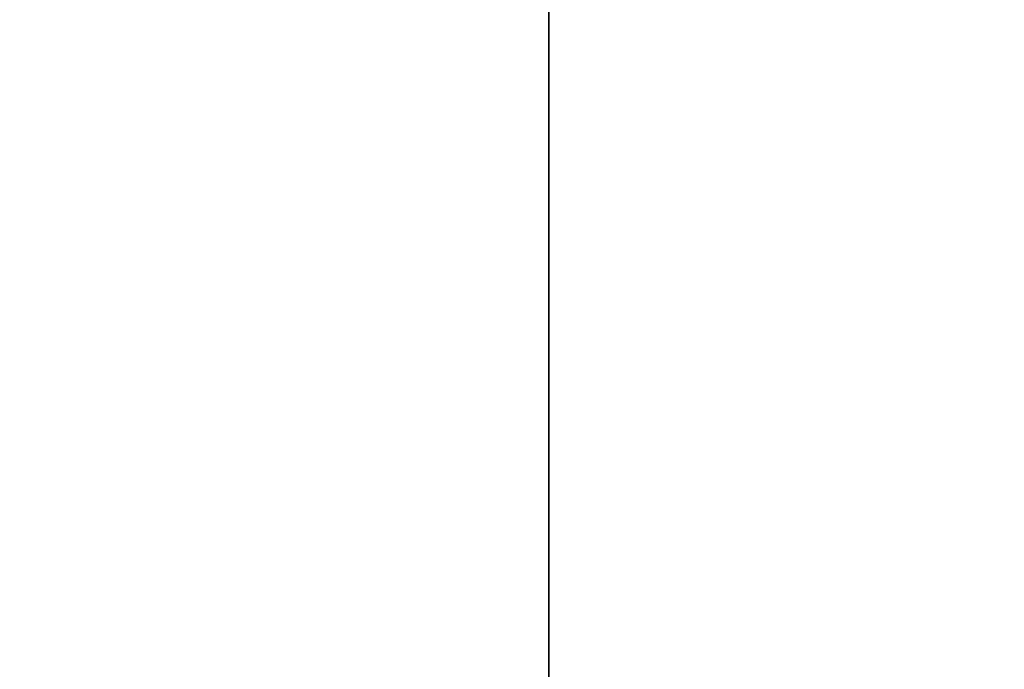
# Model space of a CAD drawing. Extents: x -4.8 to 35.9, y -3 to 20.9.
# Tile 619 of 656: x 31.489 to 31.695, y 1.532 to 1.668. Entities that reach past the tile are written whole.
import ezdxf

# ---------------------------------------------------------------- set-up
doc = ezdxf.new("R2010")
doc.units = 0

# ---------------------------------------------------------------- blocks, each defined once
blk = doc.blocks.new('Box-9c5aac30-f8ae-4034-90b2-d7c4fc0b7434')
at = {"color": 253, "linetype": 'Continuous', "true_color": 0xa0a0a0, "transparency": 33554687}
mesh = blk.add_polyface(dxfattribs=at)
corners = [(0, 0), (34, 0), (34, 19), (0, 19), (0, 0, 0.01), (34, 0, 0.01), (34, 19, 0.01), (0, 19, 0.01)]
mesh.append_faces([[corners[k] for k in face] for face in [(0, 1, 2, 3), (4, 5, 6, 7), (0, 1, 5, 4), (1, 2, 6, 5), (2, 3, 7, 6), (3, 0, 4, 7)]], dxfattribs={"color": 253})
blk = doc.blocks.new('Box-2bf854d7-3f64-4721-a526-d72fa3e3e497')
at = {"color": 253, "linetype": 'Continuous', "true_color": 0xa0a0a0, "transparency": 33554687}
mesh = blk.add_polyface(dxfattribs=at)
corners = [(0, 0), (34, 0), (34, 19), (0, 19), (0, 0, 0.01), (34, 0, 0.01), (34, 19, 0.01), (0, 19, 0.01)]
mesh.append_faces([[corners[k] for k in face] for face in [(0, 1, 2, 3), (4, 5, 6, 7), (0, 1, 5, 4), (1, 2, 6, 5), (2, 3, 7, 6), (3, 0, 4, 7)]], dxfattribs={"color": 253})
blk = doc.blocks.new('b8be9b5a-3320-4f0e-bbbc-f388bb5e2de7')
at = {"linetype": 'Continuous', "transparency": 33554687}
for name, p in [('Box-9c5aac30-f8ae-4034-90b2-d7c4fc0b7434', (0, 0)), ('Box-2bf854d7-3f64-4721-a526-d72fa3e3e497', (0, 0, 11.49))]:
    blk.add_blockref(name, p, dxfattribs=at)
blk = doc.blocks.new('CoilBox-97326c62-d18e-44d4-86a8-5ea3521c2908')
at = {"color": 251, "linetype": 'Continuous', "true_color": 0x5b5b5b, "transparency": 33554687}
mesh = blk.add_polyface(dxfattribs=at)
corners = [(0, 0), (16.5, 0), (16.5, 2), (0, 2), (0, 0, 10.16), (16.5, 0, 10.16), (16.5, 2, 10.16), (0, 2, 10.16)]
mesh.append_faces([[corners[k] for k in face] for face in [(0, 1, 2, 3), (4, 5, 6, 7), (0, 1, 5, 4), (1, 2, 6, 5), (2, 3, 7, 6), (3, 0, 4, 7)]], dxfattribs={"color": 251})
blk = doc.blocks.new('99c254c0-1cca-4f19-8437-cf5c4fb63ede')
at = {"linetype": 'Continuous', "transparency": 33554687}
blk.add_blockref('CoilBox-97326c62-d18e-44d4-86a8-5ea3521c2908', (0, 0), dxfattribs=at)
blk = doc.blocks.new('008a4192-8c0a-4d11-a3e0-f67c3f4d5a44')
at = {"linetype": 'Continuous', "transparency": 33554687}
for name, p in [('b8be9b5a-3320-4f0e-bbbc-f388bb5e2de7', (0, 0)), ('99c254c0-1cca-4f19-8437-cf5c4fb63ede', (15.1, 1, 0.2))]:
    blk.add_blockref(name, p, dxfattribs=at)

msp = doc.modelspace()

# ---------------------------------------------------------------- block references
at = {"transparency": 33554687}
msp.add_blockref('008a4192-8c0a-4d11-a3e0-f67c3f4d5a44', (0, 0), dxfattribs=at)

doc.saveas('drawing.dxf')
